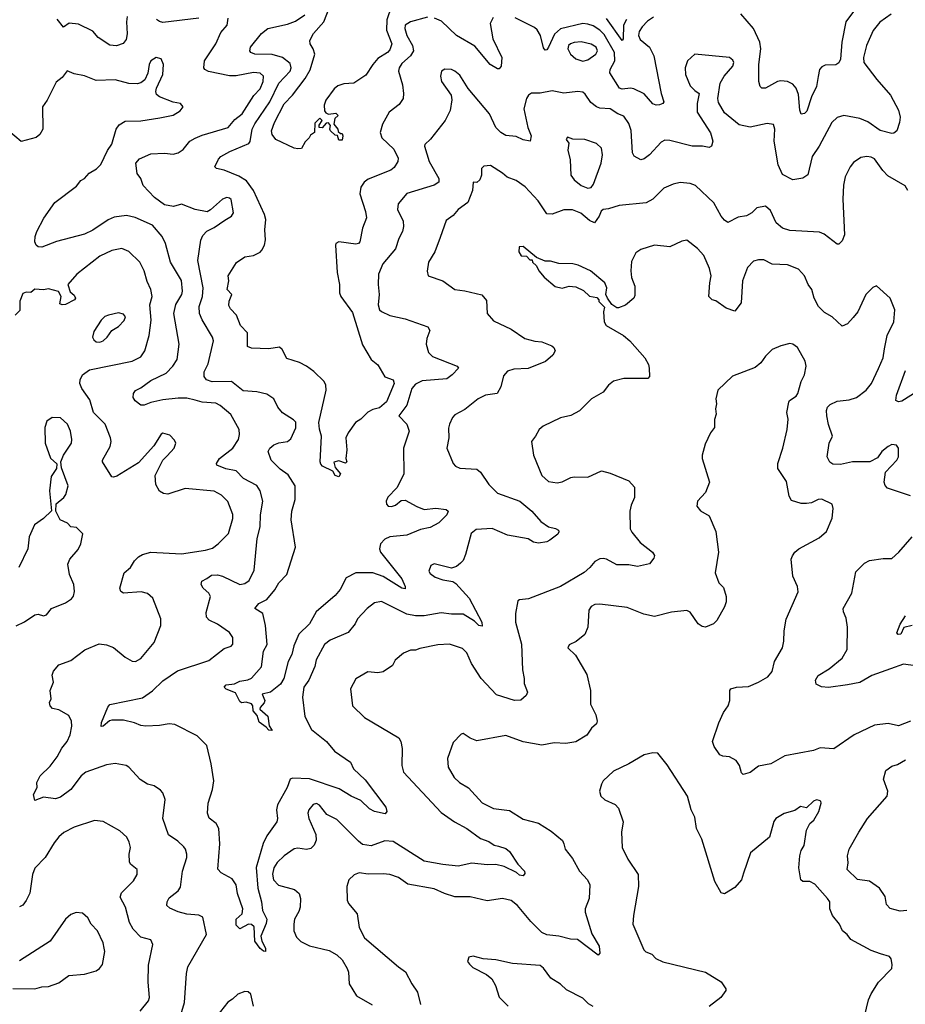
# Model space of a CAD drawing. Extents: x 2133461 to 2293071, y 753526 to 916327.
# Tile 451 of 459: x 2264786 to 2269975, y 889865 to 895637. Entities that reach past the tile are written whole.
import ezdxf

# ---------------------------------------------------------------- set-up
doc = ezdxf.new("R2010")
doc.units = 0

msp = doc.modelspace()

# ---------------------------------------------------------------- linework, layer by layer
at = {"layer": '0CON10XD'}
for points in [[(2266965, 895716.9), (2266938, 895635), (2266936.1, 895575), (2266966.2, 895495), (2266955, 895460), (2266941.4, 895445), (2266885, 895408.6), (2266855.5, 895375), (2266815, 895311.4), (2266744, 895265), (2266685, 895261.6), (2266650.6, 895249.4), (2266628.4, 895231.6), (2266580, 895165), (2266570, 895135), (2266572.3, 895102.3), (2266580, 895090), (2266595, 895083.8), (2266638.3, 895088.3), (2266652.5, 895075), (2266632.3, 895057.7), (2266626.2, 895025), (2266650, 894995), (2266651.7, 894981.7), (2266665, 894970), (2266675, 894970), (2266680, 894955), (2266675, 894930), (2266655, 894930), (2266648.3, 894958.3), (2266635, 894960), (2266607.5, 894985), (2266603.3, 894995), (2266607, 895017), (2266595, 895032.5), (2266580.7, 895029.3), (2266557.7, 895002.3), (2266540, 895005), (2266541.2, 895018.8), (2266557.5, 895045), (2266545, 895060), (2266515, 895030), (2266513.6, 894976.4), (2266490.5, 894959.5), (2266482.5, 894945), (2266459.3, 894920.7), (2266437.5, 894882.5), (2266415, 894880), (2266395, 894884.2), (2266286.2, 894935), (2266265, 894963.3), (2266260.8, 894985), (2266278.9, 895035), (2266335, 895142.9), (2266385.3, 895194.7), (2266458.2, 895291.8), (2266487, 895343), (2266514.7, 895435), (2266506.1, 895466.1), (2266487.1, 895495), (2266485.6, 895515), (2266507.1, 895555), (2266567.2, 895625), (2266603.4, 895715)], [(2267175, 895650.8), (2267075.3, 895624.7), (2267044.4, 895605), (2267042.7, 895585), (2267055, 895544.2), (2267087.7, 895485), (2267093.8, 895455), (2267075, 895425.5), (2267025, 895380.5), (2267008.8, 895355), (2267005.4, 895335), (2267029.1, 895255), (2267035.7, 895205), (2267032, 895175), (2267009.8, 895140.2), (2266950.8, 895095), (2266912.5, 895025), (2266897.8, 894975), (2266907.1, 894945), (2266978.7, 894878.7), (2267003.3, 894825), (2267001.9, 894805), (2266979.2, 894770.8), (2266960.6, 894755), (2266827.5, 894702.5), (2266805, 894684.3), (2266784.5, 894655), (2266779.7, 894615), (2266811.7, 894511.7), (2266817.3, 894475), (2266794.7, 894415), (2266779.4, 894335), (2266771.2, 894325), (2266755, 894320.5), (2266655.5, 894334.5), (2266639.2, 894325), (2266635.6, 894314.4), (2266646.4, 894155), (2266660.5, 894085), (2266660, 894035), (2266667.1, 894015), (2266735, 893920.8), (2266795, 893730), (2266844.4, 893645), (2266885, 893614.2), (2266925, 893544), (2266975, 893526.2), (2266980.6, 893505), (2266935, 893397.5), (2266895, 893362.2), (2266855, 893352.7), (2266825, 893335.6), (2266785, 893296), (2266753.8, 893275), (2266710, 893215), (2266696.7, 893185), (2266702.5, 893115), (2266697.5, 893065), (2266702.5, 893045), (2266695, 893037.5), (2266655, 893050), (2266627.5, 893042.5), (2266635, 893012.5), (2266666, 892975), (2266655, 892958), (2266633.8, 892965), (2266621.2, 892991.2), (2266559.7, 893019.7), (2266551.1, 893031.1), (2266547.3, 893045), (2266553.8, 893195), (2266542.7, 893237.3), (2266539.6, 893275), (2266581.2, 893465), (2266578.8, 893495), (2266570, 893515), (2266510, 893575), (2266466.6, 893606.6), (2266425, 893627.8), (2266350.5, 893650.5), (2266324.1, 893704.1), (2266307.5, 893717.5), (2266245, 893707.8), (2266145, 893711.9), (2266121.4, 893721.4), (2266120.9, 893800.9), (2266080.4, 893845), (2266055.5, 893905), (2266021.3, 893941.3), (2266011.8, 893961.8), (2266012.9, 893987.1), (2266029.2, 894025), (2266002, 894055), (2266011.2, 894105), (2266008, 894135), (2266057, 894213), (2266105, 894245.8), (2266155, 894254.2), (2266195, 894274.5), (2266205, 894285.7), (2266219.6, 894315), (2266225.4, 894345.4), (2266221.8, 894405), (2266228.4, 894465), (2266221.2, 894495), (2266155.2, 894635.2), (2266115, 894692.2), (2266069.6, 894719.6), (2265985, 894754.4), (2265940, 894765), (2265930, 894775), (2265950.6, 894819.4), (2265965.4, 894834.6), (2266018, 894865), (2266129.1, 894910.9), (2266136.4, 894923.6), (2266148.3, 894995), (2266162.8, 895027.2), (2266252.1, 895155), (2266304.8, 895265.2), (2266370.8, 895335), (2266376.2, 895355), (2266370.7, 895380.7), (2266325.6, 895415.6), (2266265, 895431.8), (2266164.7, 895434.7), (2266140, 895445), (2266134.1, 895454.1), (2266138, 895475), (2266202.5, 895555), (2266240.8, 895585), (2266355, 895611.3), (2266401.3, 895628.7), (2266457.1, 895665)], [(2269891.8, 895668.2), (2269825, 895621.5), (2269786.1, 895573.9), (2269747.5, 895485), (2269729.3, 895415), (2269730.9, 895385), (2269806.9, 895286.9), (2269888.6, 895195), (2269935.5, 895105.5), (2269944.2, 895065), (2269940.8, 895035), (2269924.2, 894985.8), (2269908.3, 894971.7), (2269895, 894969.2), (2269826.6, 894986.6), (2269755, 895038.1), (2269708, 895058), (2269615, 895074.3), (2269575, 895062.5), (2269545, 895034), (2269470.7, 894895), (2269429.5, 894835), (2269403.6, 894726.4), (2269375, 894708.1), (2269315, 894698), (2269255, 894730), (2269230.6, 894785), (2269206.1, 894923.9), (2269210.9, 894995), (2269202.1, 895022.1), (2269165, 895028.9), (2269065, 895007.5), (2269000.6, 895020.6), (2268915, 895090), (2268880.5, 895150.5), (2268875.7, 895175), (2268890, 895265), (2268912.9, 895305), (2268964.2, 895365), (2268969.4, 895385), (2268965, 895400), (2268944.3, 895414.3), (2268742.5, 895435), (2268698.6, 895395), (2268685.7, 895355), (2268687.1, 895315), (2268715, 895248.8), (2268740.8, 895220.8), (2268766, 895205), (2268754.4, 895145), (2268754.4, 895095), (2268833.7, 894973.7), (2268846.9, 894925), (2268838.8, 894895), (2268825, 894888), (2268785.7, 894895.7), (2268725, 894895.5), (2268595, 894928.5), (2268565, 894930), (2268545, 894919.4), (2268475, 894844.4), (2268445, 894821.4), (2268425, 894815.8), (2268387, 894837), (2268376.6, 894856.6), (2268367.9, 894987.9), (2268355, 895028.6), (2268325, 895070.9), (2268290, 895085), (2268246, 895115), (2268185, 895119.1), (2268165, 895126.7), (2268132.3, 895152.3), (2268100, 895200), (2268085, 895211.2), (2268055.9, 895215.9), (2267973.7, 895206.3), (2267905, 895219.1), (2267835, 895206.5), (2267784.6, 895205.4), (2267766.2, 895193.8), (2267754.5, 895175), (2267739.2, 895115), (2267762.5, 895005), (2267782.2, 894955), (2267776, 894924), (2267735, 894932.9), (2267695, 894952.2), (2267635, 894958.6), (2267605, 894975.6), (2267575, 895004.4), (2267538.9, 895085), (2267413.5, 895233.5), (2267365, 895310.8), (2267335, 895335.7), (2267315, 895344.2), (2267276.1, 895346.1), (2267256.7, 895335), (2267252, 895305), (2267257.5, 895275), (2267314.2, 895195), (2267317.3, 895167.3), (2267308.6, 895105), (2267279.2, 895045), (2267193.4, 894936.6), (2267160, 894905), (2267157.5, 894895), (2267185.5, 894805), (2267240.8, 894705), (2267242.5, 894685), (2267215, 894666.5), (2267055, 894617.5), (2267003.2, 894556.8), (2267000, 894525), (2267032.7, 894455), (2267034.5, 894425), (2267028.9, 894395), (2267007.7, 894355), (2266987.1, 894292.9), (2266914.4, 894205), (2266888.9, 894145), (2266885.7, 894085), (2266891.4, 894025), (2266885.8, 893965), (2266894, 893935), (2266905.7, 893925.7), (2266955, 893901.9), (2267045, 893882.5), (2267177.3, 893837.3), (2267189.2, 893815), (2267171.4, 893768.6), (2267168.5, 893735), (2267181.1, 893685), (2267205, 893662.9), (2267350, 893605), (2267357.5, 893595), (2267320, 893555), (2267287.8, 893532.2), (2267145, 893519.2), (2267105, 893500.7), (2267084.5, 893475.5), (2267053.6, 893376.4), (2267007.8, 893315), (2267053.3, 893265), (2267067.8, 893225), (2267035.5, 893125), (2267037.3, 892972.7), (2266996.6, 892893.4), (2266942.5, 892837.5), (2266933.6, 892815), (2266935, 892796.7), (2266945, 892784.5), (2266965, 892782.3), (2266988.2, 892791.8), (2267020.9, 892819.1), (2267045, 892820.8), (2267112.6, 892782.6), (2267155, 892766.2), (2267225, 892773.8), (2267285.5, 892765.5), (2267295.7, 892755), (2267288.9, 892735), (2267242, 892688), (2267190.9, 892659.1), (2267135, 892648.2), (2267055, 892615.3), (2266954.2, 892605), (2266925, 892591.2), (2266899.6, 892565), (2266894.7, 892535), (2266900, 892515), (2267025, 892360), (2267045.4, 892315), (2267045, 892301.2), (2267025, 892304.6), (2266915, 892372.9), (2266855, 892393.5), (2266755, 892394.2), (2266698.9, 892365), (2266663.6, 892296.4), (2266635, 892261.2), (2266522.9, 892165), (2266483.3, 892095), (2266422, 892035), (2266392.9, 891967.1), (2266381, 891915), (2266359.7, 891875), (2266333.5, 891775), (2266315, 891741.4), (2266255, 891694.2), (2266207, 891683), (2266222.2, 891645), (2266218.2, 891631.8), (2266194.2, 891605), (2266194, 891595), (2266240, 891555), (2266247.3, 891497.3), (2266265, 891470), (2266245, 891472), (2266230.5, 891490.5), (2266188.9, 891518.9), (2266177.4, 891557.4), (2266154.2, 891585), (2266152, 891615), (2266145, 891626.2), (2266113.3, 891636.7), (2266085, 891632.5), (2266075, 891640), (2266050.6, 891690.6), (2265995, 891713.1), (2265984.4, 891725), (2265995, 891738.1), (2266045.5, 891744.5), (2266075, 891760), (2266122.8, 891767.2), (2266143.5, 891776.5), (2266203.2, 891843.2), (2266215.3, 891934.7), (2266236.9, 891975), (2266226.7, 892085), (2266210, 892155), (2266164.2, 892185), (2266188.1, 892215), (2266235, 892237.7), (2266280.3, 892295), (2266303.6, 892336.4), (2266351.6, 892385), (2266402.8, 892545), (2266376.9, 892705), (2266381.1, 892755), (2266400.9, 892825), (2266399.1, 892905), (2266358.5, 892968.5), (2266311.5, 893001.5), (2266259.2, 893055), (2266242, 893105), (2266252, 893125), (2266275, 893144.2), (2266305, 893157.1), (2266355, 893164.5), (2266375, 893179.4), (2266403.5, 893245), (2266403, 893277)], [(2269676.5, 895693.5), (2269626.9, 895625), (2269603.6, 895505), (2269594.2, 895405), (2269585.7, 895384.3), (2269567.9, 895372.1), (2269505, 895370), (2269485, 895361.2), (2269472.5, 895345), (2269464.6, 895304.6), (2269454.7, 895245), (2269424.1, 895185), (2269398.7, 895101.3), (2269385, 895086.2), (2269365, 895083.3), (2269357.1, 895107.1), (2269348.9, 895198.9), (2269335.4, 895235), (2269315, 895259.1), (2269285, 895273.5), (2269245, 895277.5), (2269225, 895274.4), (2269155, 895235.8), (2269135, 895236), (2269124.3, 895244.3), (2269116.9, 895275), (2269117.3, 895375), (2269128.4, 895465), (2269122.8, 895505), (2269086.1, 895585), (2269010.8, 895670.8)], [(2265415.6, 895655), (2265411.1, 895625), (2265415.4, 895554.6), (2265409.1, 895520.9), (2265392.4, 895497.6), (2265353.4, 895483.4), (2265315, 895487.1), (2265245, 895531.4), (2265215, 895569.4), (2265131.1, 895611.1), (2265076.6, 895616.6), (2265043.7, 895593.6), (2265005, 895639.4)], [(2266403, 893277), (2266390.7, 893290.7), (2266325, 893331.4), (2266297.8, 893365), (2266275.7, 893415), (2266235, 893442.2), (2266175, 893456.2), (2266095, 893460.4), (2266028, 893515), (2265913.5, 893513.5), (2265880.8, 893525), (2265866.7, 893545), (2265867.5, 893572.5), (2265889.8, 893620.2), (2265921.1, 893755), (2265915.6, 893775), (2265855, 893877.1), (2265840, 893915), (2265837.1, 893955), (2265856.8, 894013.2), (2265861.8, 894065), (2265829.7, 894225), (2265847.9, 894345), (2265859.1, 894370.9), (2265882.4, 894397.6), (2265925, 894418.2), (2265988.5, 894461.5), (2266027.5, 894485), (2266038.6, 894505), (2266025, 894582.5), (2266015, 894590.8), (2266000, 894595), (2265973.8, 894585), (2265905, 894521.4), (2265885, 894511.1), (2265815, 894524.5), (2265735, 894555.8), (2265688, 894542), (2265635, 894550.9), (2265576.5, 894595), (2265510, 894665), (2265496, 894705), (2265474.6, 894734.6), (2265467.1, 894795), (2265488, 894822), (2265555, 894851.1), (2265635, 894854.5), (2265685, 894847.8), (2265714.6, 894855.4), (2265743.7, 894876.4), (2265783.5, 894925), (2265815, 894942.5), (2265855, 894960.7), (2266007.1, 895005), (2266047.5, 895052.5), (2266088.8, 895085), (2266158, 895192), (2266195, 895230.8), (2266213.2, 895275), (2266214.4, 895305), (2266195, 895323.1), (2266155, 895327.1), (2266055, 895308.2), (2266015, 895307.1), (2265892.9, 895332.9), (2265870, 895345), (2265864.3, 895355), (2265868.5, 895395), (2265935.7, 895494.3), (2265965, 895560.8), (2266001.4, 895605), (2266008, 895645)], [(2265835.2, 895644.8), (2265625, 895621.2), (2265605, 895625.4), (2265588.1, 895638.1)], [(2267559.5, 895650.5), (2267543.4, 895615), (2267559, 895525), (2267610, 895415), (2267607.8, 895365), (2267595, 895349.2), (2267585, 895349.2), (2267542, 895375), (2267451.7, 895481.7), (2267344.6, 895544.6), (2267257.9, 895627.9), (2267215.9, 895645.9)], [(2267883.6, 895476.4), (2267875, 895460), (2267865, 895458.8), (2267855, 895471.2), (2267837.8, 895545), (2267817.7, 895577.7), (2267801.7, 895591.7), (2267688.5, 895648.5)], [(2268498.5, 895651.5), (2268465, 895628.5), (2268432.5, 895595), (2268415, 895568.1), (2268410.6, 895545), (2268421.6, 895521.6), (2268476, 895475), (2268500.4, 895425), (2268543.4, 895205), (2268560, 895155), (2268554.2, 895145), (2268535, 895136.9), (2268515, 895135.3), (2268495, 895142.9), (2268445, 895202.5), (2268385, 895231.1), (2268365, 895234.7), (2268315, 895228.8), (2268300.6, 895235), (2268244.5, 895325), (2268246.5, 895345), (2268273.5, 895396.5), (2268270.2, 895445), (2268210.5, 895550.5), (2268185, 895575.8), (2268145, 895600), (2268115, 895611.2), (2268085, 895613.6), (2267955, 895583.3), (2267918.7, 895551.3), (2267883.6, 895476.4)], [(2268341.3, 895638.7), (2268323.8, 895605), (2268321.4, 895525), (2268315, 895514.2), (2268225, 895644.7)], [(2268085, 895394.4), (2268115, 895401.5), (2268161.5, 895435), (2268170.4, 895455), (2268162.7, 895475), (2268135, 895492.7), (2268076.4, 895506.4), (2268035, 895503.7), (2268012.2, 895495), (2268002.1, 895485), (2267998.2, 895465), (2268013.1, 895435), (2268045, 895407.1), (2268085, 895394.4)], [(2269750, 894835), (2269715, 894829.4), (2269670.2, 894799.8), (2269651.4, 894775), (2269622.9, 894715), (2269613, 894667), (2269608.6, 894585), (2269618.2, 894375), (2269605, 894340), (2269585, 894321.2), (2269575, 894321.2), (2269498.9, 894378.9), (2269471.7, 894391.7), (2269298.6, 894401.4), (2269255, 894413.9), (2269218.5, 894445), (2269185, 894518.8), (2269155, 894544), (2269105, 894533.3), (2269075, 894503.8), (2269045, 894486.2), (2268995, 894480), (2268935, 894448.8), (2268915, 894460.8), (2268895, 894485.8), (2268853.4, 894563.4), (2268745, 894664.4), (2268715, 894677.5), (2268655, 894683.3), (2268615, 894673.3), (2268560.8, 894649.2), (2268495, 894584.2), (2268456.4, 894563.6), (2268298.3, 894548.3), (2268235, 894527.1), (2268205, 894523.8), (2268193.3, 894515), (2268182, 894485), (2268153.3, 894446.7), (2268125, 894459.2), (2268072.8, 894502.8), (2268025, 894522.2), (2267975, 894521.9), (2267905, 894496.9), (2267875, 894499.2), (2267824, 894574), (2267747.9, 894657.9), (2267695, 894693.3), (2267642.9, 894712.9), (2267615, 894738), (2267545, 894782.5), (2267505, 894778.8), (2267492, 894765), (2267490.8, 894725), (2267482.3, 894697.7), (2267465, 894683.3), (2267443.3, 894685), (2267439.2, 894635), (2267410.8, 894565), (2267355.5, 894524.5), (2267325, 894488), (2267285, 894458.8), (2267249.3, 894359.3), (2267219.2, 894275), (2267181.4, 894215), (2267172.7, 894162.7), (2267178.8, 894135), (2267265, 894106), (2267335.6, 894055.6), (2267395, 894047.8), (2267493.7, 894023.7), (2267521.3, 893991.3), (2267525.6, 893915), (2267562.4, 893872.4), (2267665, 893822.7), (2267745, 893768.9), (2267805, 893751.9), (2267845, 893747.5), (2267904.2, 893724.2), (2267915.8, 893715.8), (2267922.5, 893695), (2267909.3, 893670.7), (2267867.6, 893632.4), (2267765, 893592.7), (2267680.9, 893589.1), (2267645, 893576.9), (2267620.2, 893549.8), (2267605.8, 893485), (2267584.4, 893445.6), (2267515, 893436.4), (2267472.5, 893415), (2267395, 893351.2), (2267335, 893320), (2267322, 893305), (2267304.2, 893265), (2267298.3, 893241.7), (2267300.8, 893185), (2267289.2, 893125), (2267326.2, 893035), (2267339.7, 893019.7), (2267365, 893007.5), (2267465, 893001.4), (2267485, 892984.2), (2267535, 892912), (2267585, 892861.9), (2267715.7, 892815), (2267787.5, 892755), (2267838.8, 892695), (2267885, 892664.2), (2267926.2, 892655), (2267942, 892645), (2267945.7, 892635), (2267938.7, 892621.3), (2267892.5, 892585), (2267874.2, 892575.8), (2267825, 892568.6), (2267796.7, 892575), (2267764.2, 892594.2), (2267645, 892614.4), (2267555, 892653.5), (2267461.1, 892648.9), (2267431.9, 892625), (2267398.3, 892501.7), (2267383.7, 892466.3), (2267369.3, 892450.7), (2267345, 892432), (2267315, 892422.5), (2267215, 892448), (2267195, 892436.7), (2267182.5, 892405), (2267190.3, 892390.3), (2267219.7, 892369.7), (2267265, 892352.9), (2267323.9, 892343.9), (2267341.7, 892331.7), (2267420, 892245), (2267494.4, 892105), (2267495, 892082), (2267476.2, 892085), (2267450.5, 892110.5), (2267385, 892151.2), (2267315, 892151.4), (2267255, 892160.3), (2267155, 892143.1), (2267105, 892141.8), (2267055, 892152.7), (2266905, 892226.7), (2266865, 892217.5), (2266822.5, 892185), (2266765, 892124), (2266752.2, 892095), (2266710.8, 892045), (2266605, 891999.5), (2266572.2, 891975), (2266523.6, 891885), (2266514.7, 891845.3), (2266479.4, 891765), (2266450, 891725), (2266443.6, 891665), (2266457.3, 891552.7), (2266496.5, 891475), (2266583.1, 891405), (2266629.8, 891349.8), (2266724, 891285), (2266742, 891245), (2266810.9, 891180.9), (2266930.7, 891020.7), (2266937.1, 890995), (2266927.9, 890982.1), (2266865, 890995.6), (2266835, 891010), (2266785, 891059.2), (2266727.9, 891085), (2266658.3, 891128.3), (2266485, 891186.4), (2266385, 891190.8), (2266371.2, 891185), (2266353.3, 891135), (2266297.5, 891035), (2266290, 891005), (2266296.9, 890955), (2266293.1, 890935), (2266235, 890852.9), (2266212.1, 890807.9), (2266172.4, 890667.6), (2266181.1, 890545), (2266203.7, 890465), (2266208.9, 890415), (2266233.3, 890365), (2266231.1, 890338.9), (2266198.8, 890265), (2266205.6, 890235), (2266226.2, 890195), (2266225.8, 890174.2), (2266215, 890175.8), (2266195, 890192.7), (2266164.5, 890235), (2266159.7, 890319.7), (2266145, 890332.5), (2266125.8, 890334.2), (2266075, 890307.5), (2266055, 890328), (2266055, 890364.2), (2266090, 890395), (2266093.5, 890425), (2266061.5, 890515), (2266054, 890565), (2266030.7, 890600.7), (2265966, 890636), (2265947.5, 890657.5), (2265958.6, 890805), (2265952.1, 890895), (2265937.8, 890925), (2265896.6, 890956.6), (2265885.7, 890985), (2265890, 891045), (2265915.3, 891124.7), (2265923.6, 891175), (2265908, 891275), (2265882.1, 891382.1), (2265825, 891438.1), (2265695.4, 891505.4), (2265661.3, 891508.7), (2265605, 891498.6), (2265525, 891495.6), (2265495, 891500), (2265458.8, 891515), (2265395, 891530.9), (2265325, 891530.5), (2265312.3, 891527.7), (2265275, 891496.2), (2265263.6, 891493.6), (2265265, 891516.2), (2265303.1, 891606.9), (2265315, 891622.2), (2265505, 891662.5), (2265565, 891702.7), (2265625, 891760.9), (2265710.2, 891819.8), (2265895, 891881.1), (2265985, 891950), (2266025, 891963.8), (2266033.9, 891976.1), (2266035.8, 892015), (2266015.7, 892045), (2265945, 892093.2), (2265896.9, 892116.9), (2265880, 892135), (2265879.1, 892160.9), (2265903.5, 892255), (2265894.4, 892275), (2265860.8, 892305), (2265849.2, 892325), (2265854.1, 892345.9), (2265881.7, 892361.7), (2265909.7, 892380.3), (2265945, 892383.5), (2265975, 892375.5), (2266075, 892325.8), (2266105, 892331.9), (2266129.8, 892350.2), (2266160.3, 892409.7), (2266177.8, 892595), (2266194.7, 892664.7), (2266196.7, 892735), (2266210, 892815), (2266194.6, 892875), (2266175, 892905.5), (2266097.1, 892947.1), (2266055, 892992), (2265994.4, 893004.4), (2265940.8, 893025), (2265938.6, 893035), (2265956.3, 893063.7), (2266035, 893125.6), (2266068.2, 893175), (2266074.5, 893205), (2266071.1, 893235), (2266023, 893323), (2265960.8, 893375), (2265935, 893388.9), (2265855, 893393.9), (2265813.8, 893406.2), (2265765, 893417.5), (2265715, 893418.7), (2265625, 893408.5), (2265555, 893392.5), (2265515, 893376.7), (2265495, 893376.7), (2265463, 893403), (2265451.2, 893421.2), (2265452.9, 893445), (2265465, 893463.8), (2265495, 893478.1), (2265555, 893521.2), (2265645, 893564.6), (2265682.9, 893605), (2265709.1, 893645), (2265720, 893735), (2265689.2, 893915), (2265701.9, 893968.1), (2265735.5, 894025), (2265740, 894045), (2265735, 894107.5), (2265670, 894215), (2265641.1, 894325), (2265620.6, 894365), (2265565, 894432.5), (2265462.9, 894477.1), (2265412, 894488), (2265340.2, 894479.8), (2265305, 894463.6), (2265215, 894402.1), (2265165, 894378.6), (2265002.5, 894337.5), (2264915, 894304), (2264895, 894306), (2264882, 894315), (2264875.8, 894335), (2264877.1, 894365), (2264885.8, 894395), (2264926.7, 894473.3), (2264991.9, 894565), (2265118.6, 894661.4), (2265145, 894694), (2265165, 894705.8), (2265193.3, 894736.7), (2265236.6, 894763.4), (2265261.2, 894788.8), (2265299.7, 894870.3), (2265325, 894908), (2265351.1, 894995), (2265368.8, 895021.2), (2265405, 895042.2), (2265495, 895043.1), (2265608.1, 895061.9), (2265685, 895078), (2265726.8, 895103.2), (2265743.3, 895125), (2265727.5, 895145), (2265685, 895154.2), (2265605, 895184.2), (2265588.6, 895198.6), (2265584.3, 895215), (2265588.6, 895235), (2265624.2, 895315), (2265628, 895375), (2265615, 895406.7), (2265586.1, 895416.1), (2265554.2, 895395), (2265544.3, 895375), (2265537.3, 895322.7), (2265520, 895285), (2265495, 895266), (2265475, 895260.8), (2265425, 895263.3), (2265345, 895284.4), (2265235, 895280.5), (2265165, 895307.8), (2265105, 895319.2), (2265065, 895336.2), (2265035, 895297.1), (2264998.9, 895271.1), (2264946.4, 895165), (2264919.2, 895125), (2264922.5, 894995), (2264905, 894962.9), (2264883.2, 894946.8), (2264795, 894922.9), (2264721.2, 894985)], [(2268115, 894649.2), (2268135, 894653.8), (2268147.9, 894672.1), (2268193.3, 894795), (2268201.4, 894845), (2268194.2, 894884.2), (2268165, 894910.8), (2268097.5, 894935), (2268026.7, 894936.7), (2267995, 894947.5), (2267987.5, 894935), (2268003.3, 894913.3), (2267998.3, 894871.7), (2268010.8, 894815), (2268015.5, 894725), (2268035, 894698.9), (2268075, 894665.7), (2268115, 894649.2)], [(2269990, 894635), (2269973, 894663), (2269871.7, 894721.7), (2269842.4, 894752.4), (2269795, 894821.1), (2269775, 894831.5), (2269750, 894835)], [(2270005, 892845.6), (2269870.5, 892890.5), (2269856.1, 892906.1), (2269851.2, 892925), (2269858.8, 892985), (2269925, 893053.8), (2269934.3, 893075), (2269933.8, 893125), (2269923.6, 893143.6), (2269895, 893145.8), (2269875, 893135.8), (2269838, 893105), (2269811.7, 893068.3), (2269765.9, 893044.1), (2269665, 893045.7), (2269595, 893030), (2269550.5, 893030.5), (2269532.7, 893042.7), (2269516.7, 893075), (2269528.8, 893155), (2269548.6, 893195), (2269524.6, 893264.6), (2269514.6, 893314.6), (2269513.1, 893345), (2269519.2, 893365), (2269535, 893380.6), (2269575, 893400), (2269645, 893408.5), (2269688, 893422), (2269745.6, 893465), (2269776.5, 893505), (2269817.2, 893592.8), (2269844.6, 893655.4), (2269853.4, 893706.6), (2269867.5, 893785), (2269908, 893865), (2269912.5, 893935), (2269886, 894005), (2269806.4, 894076.4), (2269785, 894066.7), (2269744.2, 894025.8), (2269695.8, 893925), (2269668.3, 893891.7), (2269635, 893853.8), (2269605, 893840), (2269546, 893895), (2269500.9, 893920.9), (2269465.7, 893955), (2269440, 894005), (2269426.9, 894055), (2269405.8, 894085), (2269383.8, 894135), (2269348.8, 894175), (2269285, 894198.9), (2269195, 894204.5), (2269145, 894228.1), (2269115, 894229.4), (2269085, 894220.8), (2269049.4, 894185), (2269020, 894105), (2269012.7, 893977.3), (2268975, 893927.5), (2268925, 893946), (2268865, 893988.8), (2268842.5, 893995), (2268823.8, 894015), (2268828.6, 894095), (2268838.1, 894135), (2268828.3, 894178.3), (2268794.3, 894255), (2268758, 894295), (2268695, 894344.2), (2268665, 894339.2), (2268595, 894305.7), (2268505, 894315.8), (2268425, 894289.2), (2268395, 894270), (2268371.4, 894218.6), (2268366.7, 894165), (2268370.6, 894125), (2268389.2, 894075), (2268390.5, 894019.5), (2268383.3, 894005), (2268335.8, 893964.2), (2268295, 893947.5), (2268285, 893947.5), (2268255, 893967.5), (2268230, 894005), (2268220, 894025), (2268226.7, 894065), (2268213.8, 894095), (2268130, 894165), (2268057.7, 894197.7), (2268025.9, 894205.9), (2267945, 894208), (2267895, 894222), (2267865, 894221.2), (2267813, 894243), (2267735, 894306.7), (2267712.5, 894305), (2267710, 894275), (2267725, 894252.5), (2267755, 894250), (2267775, 894230), (2267788.3, 894228.3), (2267790, 894215), (2267813, 894193), (2267827.5, 894165), (2267858.3, 894128.3), (2267923.3, 894073.3), (2267965, 894062.5), (2268006.1, 894073.9), (2268045, 894071.2), (2268089.2, 894049.2), (2268125, 894016.7), (2268168.3, 894008.3), (2268180, 893995), (2268180, 893985), (2268211.7, 893951.7), (2268206.7, 893925), (2268210, 893865), (2268222.5, 893845), (2268323.3, 893785), (2268360, 893755), (2268449.2, 893655), (2268470.8, 893615), (2268474, 893595), (2268476.2, 893545), (2268466.1, 893533.9), (2268325, 893532.5), (2268265, 893518), (2268235, 893493.8), (2268205, 893454.2), (2268136, 893415), (2268065, 893344.3), (2268015, 893317.5), (2267955, 893302.5), (2267853.3, 893255), (2267830, 893235), (2267808, 893195), (2267783.8, 893165), (2267795.8, 893085), (2267845.7, 892965), (2267885, 892930.6), (2267935, 892921.8), (2267965, 892927.9), (2268015, 892953.6), (2268035, 892957.5), (2268115, 892954.3), (2268195, 892992), (2268245, 892979.4), (2268354.2, 892934.2), (2268387.3, 892897.3), (2268387.5, 892835), (2268368.3, 892791.7), (2268360.8, 892755), (2268363.1, 892653.1), (2268372, 892632), (2268422, 892572), (2268493.3, 892515), (2268506.2, 892495), (2268500.7, 892479.3), (2268475, 892447.5), (2268405, 892430.8), (2268355, 892441.4), (2268285, 892441.4), (2268225, 892474.3), (2268205, 892479.2), (2268185, 892476), (2268155, 892460.8), (2268126.5, 892425), (2268093.3, 892396.7), (2267955, 892314.4), (2267767.3, 892242.7), (2267715, 892236.7), (2267705, 892230), (2267690.8, 892155), (2267691.1, 892105), (2267726.4, 891976.4), (2267731.1, 891825), (2267741.4, 891775), (2267740.8, 891745), (2267762, 891695), (2267753.8, 891675), (2267721.7, 891648.3), (2267684.1, 891645.9), (2267578.9, 891678.9), (2267489.5, 891775), (2267432.6, 891862.6), (2267405.3, 891925.3), (2267380.3, 891950.3), (2267305, 891975.7), (2267235, 891973.1), (2267129.5, 891950.5), (2267105, 891940.6), (2267075, 891940), (2267035, 891924.2), (2266985, 891883.3), (2266969.7, 891850.3), (2266915, 891814.3), (2266885, 891808.1), (2266826.7, 891813.3), (2266755, 891772), (2266724, 891715), (2266736, 891615), (2266805.7, 891545.7), (2267007.4, 891427.4), (2267019.4, 891405), (2267026.4, 891365), (2267024.5, 891264.5), (2267034.2, 891225), (2267255, 890989.4), (2267334.1, 890934.1), (2267405.7, 890895.7), (2267485, 890836.7), (2267535, 890818.6), (2267565, 890798.8), (2267591.9, 890791.9), (2267635, 890778.6), (2267655, 890760), (2267705, 890685.8), (2267744.3, 890645), (2267745, 890632.5), (2267735, 890618), (2267715, 890622.5), (2267697.7, 890637.7), (2267625, 890673.2), (2267575, 890685.3), (2267525, 890683.2), (2267435, 890693.3), (2267355, 890675.4), (2267264.7, 890684.7), (2267155, 890704.5), (2266975, 890820), (2266925, 890822.5), (2266845, 890793.2), (2266795, 890802.1), (2266770.4, 890820.4), (2266645, 890948.1), (2266585, 890977.1), (2266542.2, 891032.2), (2266525, 891041.9), (2266505, 891035.7), (2266480.5, 891005), (2266474.6, 890985), (2266480, 890955), (2266520.9, 890860.9), (2266522.6, 890827.4), (2266512, 890798), (2266490.9, 890779.1), (2266467, 890773), (2266415, 890780), (2266395, 890777.1), (2266335, 890736.2), (2266294.4, 890695.6), (2266275.3, 890665), (2266267.3, 890627.3), (2266273.9, 890595), (2266302.6, 890562.6), (2266397.1, 890537.1), (2266423.7, 890513.7), (2266430.4, 890485), (2266429.2, 890435), (2266421.2, 890408.8), (2266395.4, 890365), (2266391.5, 890335), (2266391.8, 890295), (2266408.8, 890258.8), (2266434, 890234), (2266485, 890207.1), (2266599.5, 890179.5), (2266645, 890154.4), (2266675.6, 890125), (2266705.6, 890075), (2266713.3, 890053.3), (2266716.7, 889985), (2266760, 889915), (2266851.1, 889861.1)], [(2264906.2, 891205), (2264965, 891260.8), (2265005.5, 891315), (2265032.8, 891367.2), (2265065, 891406), (2265081.5, 891445), (2265090.9, 891495), (2265090.5, 891525), (2265075, 891557.5), (2265015, 891591.2), (2264979.3, 891599.3), (2264963.8, 891615), (2264961.2, 891635), (2264970, 891655), (2264964.4, 891705), (2264983.6, 891753.6), (2264976.2, 891795), (2264985, 891817.5), (2265015.9, 891854.1), (2265085, 891880.6), (2265167.9, 891942.1), (2265252.3, 891977.7), (2265295, 891972), (2265335, 891956.7), (2265405, 891900), (2265445, 891875.8), (2265465, 891874.3), (2265495, 891892.5), (2265574.2, 891985), (2265613.1, 892085), (2265612.9, 892125), (2265567.1, 892245), (2265535, 892273.1), (2265497, 892283), (2265395, 892275.8), (2265378.8, 892285), (2265372.5, 892305), (2265398, 892395), (2265435, 892426.2), (2265458.6, 892465), (2265481.9, 892488.1), (2265505, 892500.9), (2265555, 892514.5), (2265735, 892506.5), (2265875, 892527.5), (2265915, 892539.5), (2265949.2, 892565), (2266009.2, 892625), (2266035, 892712.5), (2266035.4, 892735.4), (2266005, 892812), (2265969.1, 892849.1), (2265925, 892873.5), (2265755, 892888.6), (2265655, 892856), (2265629.5, 892859.5), (2265605, 892873.3), (2265583, 892913), (2265580.8, 892965), (2265624.5, 893055.5), (2265649.2, 893080.8), (2265691.2, 893125), (2265700, 893155), (2265692.3, 893172.3), (2265665, 893201.2), (2265625, 893213.8), (2265615, 893206.7), (2265571.7, 893138.3), (2265481.5, 893038.5), (2265355, 892960), (2265335, 892954.2), (2265325, 892957.5), (2265271.9, 893045), (2265271.9, 893055), (2265315.4, 893134.6), (2265322.7, 893165), (2265319.1, 893185), (2265286.5, 893266.5), (2265218.5, 893335), (2265197.9, 893407.9), (2265149.5, 893475), (2265137.8, 893505), (2265140.5, 893525), (2265155, 893554.2), (2265195, 893584.5), (2265444.5, 893635.5), (2265495, 893660), (2265520, 893695), (2265545.3, 893784.7), (2265556.7, 893875), (2265547.8, 893965), (2265561.8, 894015), (2265554.7, 894054.7), (2265533, 894103), (2265515.3, 894165.3), (2265489.4, 894215), (2265425, 894278.1), (2265385.5, 894295.5), (2265325, 894284.4), (2265255, 894249.6), (2265120, 894145), (2265067.5, 894085), (2265081.7, 894041.7), (2265105, 894022.5), (2265112.5, 894005), (2265107.5, 893995), (2265055, 893968), (2265034.5, 893964.5), (2265021.7, 893971.7), (2265030, 894015), (2265013.6, 894043.6), (2264955, 894058.8), (2264925, 894052.5), (2264875, 894056.7), (2264851.7, 894038.3), (2264825, 894040), (2264805, 894032.5), (2264786.4, 893986.4), (2264787, 893933), (2264760, 893905)], [(2265255, 893746.7), (2265275, 893753.5), (2265299.4, 893775), (2265325.6, 893814.4), (2265365, 893838.1), (2265397.4, 893872.6), (2265405.4, 893895), (2265395, 893911.1), (2265365, 893918), (2265306.7, 893905), (2265284, 893896), (2265264, 893875), (2265221.1, 893808.9), (2265213.1, 893775), (2265219.7, 893759.7), (2265235, 893748.1), (2265255, 893746.7)], [(2269268.2, 891321.8), (2269186.7, 891275), (2269115, 891261.2), (2269065, 891222.9), (2269025, 891212), (2269015, 891222.5), (2269004.2, 891264.2), (2268984.2, 891294.2), (2268945, 891316.2), (2268905, 891320), (2268888.3, 891328.3), (2268855, 891376.7), (2268845.8, 891405), (2268881.4, 891515), (2268910, 891575), (2268937.5, 891615), (2268945.8, 891645), (2268946.4, 891703.6), (2268953.3, 891715), (2268985, 891724), (2269055, 891728.1), (2269115, 891752.5), (2269170, 891785), (2269194.3, 891815.7), (2269208.1, 891875), (2269254.2, 891955), (2269263.9, 891993.9), (2269264.2, 892055), (2269276.6, 892123.4), (2269347.3, 892282.7), (2269344, 892315), (2269316, 892375), (2269306.7, 892475), (2269313, 892493), (2269326.7, 892515), (2269350, 892535), (2269469.7, 892600.3), (2269512.7, 892637.3), (2269545.8, 892715), (2269551.7, 892771.7), (2269546, 892796), (2269485, 892826), (2269465, 892824), (2269425, 892804.4), (2269395, 892800.5), (2269365, 892800.9), (2269308.6, 892818.6), (2269293.9, 892843.9), (2269278.8, 892928.8), (2269228.1, 893005), (2269228.5, 893035), (2269257.8, 893125), (2269281.9, 893235), (2269288.1, 893295), (2269280, 893335), (2269291.9, 893395), (2269295.8, 893405), (2269335, 893430.8), (2269344.3, 893445), (2269364.5, 893515.5), (2269384, 893555), (2269392.9, 893605), (2269387.1, 893635), (2269343.8, 893715), (2269315, 893733.8), (2269297.7, 893737.7), (2269245, 893725.8), (2269195, 893704), (2269156.2, 893665), (2269128.8, 893625), (2269095, 893598), (2268963, 893547), (2268876.7, 893465), (2268863.8, 893415), (2268868.8, 893385), (2268863.3, 893355), (2268866.2, 893325), (2268856.4, 893293.6), (2268856.1, 893246.1), (2268833.3, 893215), (2268802.3, 893147.7), (2268783.8, 893085), (2268783.8, 893065), (2268827.1, 892925), (2268804.1, 892865.9), (2268756.7, 892815), (2268752.5, 892785), (2268775, 892757.5), (2268825, 892727.5), (2268865, 892637.5), (2268880.8, 892515), (2268860, 892395), (2268881.2, 892335), (2268908.6, 892308.6), (2268926, 892255), (2268925.8, 892225), (2268915.6, 892194.4), (2268870, 892115), (2268850, 892095), (2268805, 892075.7), (2268785, 892079.2), (2268761.2, 892095), (2268715, 892163.3), (2268695, 892174), (2268605, 892164.4), (2268505, 892138.8), (2268442.8, 892152.8), (2268345, 892190.9), (2268185, 892211.4), (2268155, 892209.2), (2268135, 892196.2), (2268120.8, 892175), (2268115.6, 892075), (2268097.4, 892032.6), (2268047.3, 891992.7), (2268005, 891972.5), (2267997.5, 891955), (2268041.7, 891911.7), (2268109.1, 891799.1), (2268130.8, 891705), (2268131.2, 891625), (2268162.5, 891562.5), (2268170, 891525), (2268165, 891510), (2268136.9, 891483.1), (2268108, 891442), (2268045, 891404.5), (2267985, 891393.5), (2267917.8, 891397.8), (2267845, 891383.8), (2267735, 891403.6), (2267635, 891441.4), (2267465, 891410), (2267425, 891426), (2267385, 891453.3), (2267372.3, 891447.7), (2267325, 891398.8), (2267292.9, 891305), (2267296.9, 891255), (2267332.2, 891195), (2267362.9, 891165), (2267415, 891133.3), (2267495, 891046.9), (2267562.2, 891012.2), (2267655, 891000.6), (2267735, 890950), (2267826, 890926), (2267900.5, 890880.5), (2267965.5, 890825.5), (2267973.8, 890806.2), (2267982, 890775), (2268025, 890720), (2268065, 890645.8), (2268112.9, 890595), (2268127.1, 890565), (2268123.1, 890485), (2268099.5, 890425), (2268099.2, 890405), (2268138.1, 890278.1), (2268181.1, 890205), (2268185.5, 890164.5), (2268176.1, 890153.9), (2268055, 890244), (2268013.6, 890246.4), (2267945, 890264.5), (2267875, 890272.5), (2267845.7, 890285), (2267780.4, 890350.4), (2267702.9, 890445), (2267665, 890473.1), (2267615, 890485.6), (2267525, 890472.2), (2267425, 890494.4), (2267335, 890495.6), (2267275.4, 890515.4), (2267215, 890542.2), (2267059.5, 890569.5), (2267005, 890608.1), (2266955, 890625.7), (2266915, 890630.8), (2266827.7, 890627.7), (2266775, 890635.8), (2266746, 890624), (2266713.8, 890595), (2266702.5, 890555), (2266704, 890475), (2266712, 890455), (2266763.8, 890395), (2266774.2, 890315), (2266805.8, 890255), (2267005, 890084), (2267047.1, 890055), (2267082.9, 889985), (2267116.8, 889936.8), (2267135, 889863.3)], [(2270043.7, 893456.4), (2269955, 893400.6), (2269935, 893396), (2269920, 893405), (2269923.5, 893435), (2269975, 893580.8)], [(2264765, 892083.3), (2264815, 892108), (2264875, 892148.6), (2264895, 892152.5), (2264925, 892142.9), (2264942.7, 892147.3), (2264973.3, 892185), (2265055, 892219.2), (2265088.8, 892241.2), (2265102.3, 892257.7), (2265107.5, 892285), (2265104.2, 892325), (2265077.5, 892385), (2265067.5, 892445), (2265080, 892475), (2265129.1, 892530.9), (2265143.6, 892563.6), (2265157, 892623), (2265119.7, 892659.7), (2265085, 892663.3), (2265065.5, 892685.5), (2265024.2, 892704.2), (2264997.5, 892755), (2265000.8, 892799.2), (2265044, 892835), (2265056.9, 892853.1), (2265070, 892905), (2265030.7, 893010.7), (2265027.5, 893045), (2265042.5, 893085), (2265090, 893155), (2265092.5, 893175), (2265084.4, 893225), (2265066.7, 893265), (2265025, 893302), (2264975.9, 893304.1), (2264945.9, 893284.1), (2264934.2, 893245.8), (2264935.8, 893155), (2264966.4, 893066.4), (2265003, 893033), (2265002.5, 893005), (2264970.7, 892959.3), (2264960, 892875), (2264971.7, 892758.3), (2264925, 892713.3), (2264873.8, 892675), (2264842.5, 892605), (2264834.5, 892535.5), (2264781.2, 892425)], [(2270035, 891850), (2269965, 891858.2), (2269888.8, 891831.2), (2269778.1, 891791.9), (2269707.8, 891752.2), (2269635, 891738.5), (2269525, 891722.5), (2269484.2, 891725.8), (2269451.7, 891741.7), (2269448.8, 891765), (2269465, 891791.9), (2269529.1, 891830.9), (2269605, 891894.4), (2269634.4, 891945), (2269636.9, 892075), (2269629.1, 892129.1), (2269612, 892165), (2269610, 892185), (2269661.9, 892275), (2269685, 892400), (2269735, 892450), (2269765, 892467.5), (2269845, 892478.6), (2269895, 892478), (2269935.8, 892515), (2270014.2, 892605)], [(2270015, 892084.6), (2269966.7, 892073.3), (2269947.5, 892035), (2269933.4, 892033.4), (2269925, 892042.5), (2269945, 892092.5), (2269975, 892142.5)], [(2270005, 891524), (2269935, 891497.5), (2269875, 891511.9), (2269795, 891501.4), (2269675.6, 891444.4), (2269555, 891362.9), (2269475, 891367.5), (2269436.4, 891353.6), (2269268.2, 891321.8)], [(2269735, 889794), (2269759.3, 889890.7), (2269775, 889925.8), (2269817.5, 889995), (2269896.2, 890075), (2269898.3, 890098.3), (2269891.7, 890131.7), (2269882.5, 890145), (2269829.5, 890160.5), (2269775, 890180), (2269655.6, 890245.6), (2269634.5, 890274.5), (2269605.8, 890295), (2269589.2, 890335), (2269548.6, 890385), (2269533.3, 890425), (2269532, 890465), (2269518, 890485), (2269445, 890570), (2269415, 890585.8), (2269375, 890584), (2269362.5, 890595), (2269351.4, 890665), (2269355.9, 890735.9), (2269365, 890766.7), (2269382, 890795), (2269396.7, 890885), (2269415.9, 890924.1), (2269438.8, 890945), (2269468.8, 890995), (2269482.5, 891045), (2269480, 891055), (2269470.7, 891060.7), (2269455, 891063.3), (2269437.5, 891055), (2269395, 891017.5), (2269360, 891025), (2269328.1, 891001.9), (2269265, 890983.3), (2269215.8, 890954.2), (2269204.2, 890935.8), (2269178.8, 890845), (2269067.3, 890752.7), (2269025.8, 890634.2), (2269015.7, 890594.3), (2268975, 890550), (2268915, 890512.5), (2268895, 890517.5), (2268858.8, 890585), (2268783.4, 890833.4), (2268751.9, 890895), (2268741.7, 890961.7), (2268720.8, 891005), (2268698, 891085), (2268578.8, 891268.8), (2268525, 891337.5), (2268495, 891340), (2268445, 891326.7), (2268355, 891273.8), (2268265, 891231.2), (2268203.8, 891175), (2268193.8, 891155), (2268183.8, 891115), (2268190, 891085), (2268214.3, 891064.3), (2268275, 891036), (2268294.2, 891015), (2268320.8, 890935), (2268311.9, 890875), (2268316, 890785), (2268350, 890715), (2268409.4, 890625), (2268411.8, 890555), (2268382, 890385), (2268378.8, 890335), (2268442.9, 890185), (2268455, 890172.9), (2268489.5, 890159.5), (2268513.1, 890133.1), (2268555, 890114.4), (2268805, 890053.3), (2268895, 889997.5), (2268922.5, 889955), (2268922.5, 889945), (2268893.3, 889905), (2268825, 889852.5)], [(2265718.8, 889765), (2265751.6, 889875), (2265763.1, 890045), (2265771.5, 890085), (2265881.5, 890275), (2265858.8, 890375), (2265835, 890387.8), (2265765, 890392.9), (2265715, 890406.2), (2265665, 890428.6), (2265647.5, 890445), (2265649.2, 890465), (2265661.3, 890488.7), (2265715, 890530.8), (2265727.8, 890552.2), (2265740.9, 890645), (2265765.7, 890725), (2265765.7, 890745), (2265757.1, 890775), (2265747.2, 890787.2), (2265711.7, 890821.7), (2265658.8, 890858.8), (2265624.4, 890955), (2265638.1, 891065), (2265624.5, 891104.5), (2265610.7, 891120.7), (2265573.3, 891145), (2265535, 891155.6), (2265492.9, 891182.9), (2265426, 891255), (2265410, 891265), (2265345, 891277.5), (2265295, 891268.2), (2265173.3, 891226.7), (2265146.9, 891205), (2265085.7, 891125), (2265025, 891080), (2264995, 891068.8), (2264925, 891079.2), (2264875, 891060), (2264866.9, 891095), (2264888.8, 891135), (2264886.7, 891165), (2264906.2, 891205)], [(2269983.3, 890415), (2269945, 890411.8), (2269885, 890427.5), (2269865, 890450), (2269857.6, 890497.6), (2269823.1, 890545), (2269765, 890586.7), (2269695, 890596), (2269633.3, 890655), (2269640, 890695), (2269636.2, 890735), (2269645.8, 890775), (2269701.8, 890875), (2269753.2, 890955), (2269867.5, 891085), (2269871.9, 891115), (2269847.1, 891185), (2269860, 891235), (2269895, 891260.8), (2269928.9, 891271.1), (2269975, 891298)], [(2265491.2, 889825), (2265540.8, 889885), (2265547.5, 889905), (2265538.9, 889995), (2265540.9, 890095), (2265565.9, 890215.9), (2265555, 890242), (2265495, 890258.1), (2265451.2, 890305), (2265430, 890345), (2265405.4, 890435.4), (2265375, 890492.5), (2265382, 890518), (2265452, 890588), (2265474.3, 890625), (2265474, 890655), (2265435.6, 890685.6), (2265429.7, 890699.7), (2265427.1, 890745), (2265435.7, 890785), (2265427.5, 890815), (2265414.1, 890844.1), (2265372.3, 890882.3), (2265275.8, 890935.8), (2265225, 890942.9), (2265105, 890903.1), (2265045, 890873.1), (2265015, 890847.1), (2264988.5, 890811.5), (2264935, 890726.2), (2264875, 890663.3), (2264861.9, 890625), (2264845, 890516.7), (2264825, 890473.3), (2264805, 890446.7), (2264785, 890436.7)], [(2264745, 889957.5), (2264875, 889955.8), (2264915, 889967.1), (2264955, 889969.2), (2265015, 889990), (2265075, 890034), (2265165, 890041.9), (2265235, 890060.8), (2265254.4, 890075.6), (2265270.9, 890099.1), (2265284.3, 890175), (2265281.9, 890195), (2265275.5, 890225.5), (2265242.5, 890295), (2265205, 890334), (2265185, 890371.2), (2265155, 890400), (2265117.7, 890402.3), (2265085, 890392), (2265055, 890363.8), (2264964.3, 890235.7), (2264785, 890120)], [(2268145, 889852.2), (2268118.3, 889868.3), (2268085, 889900.8), (2267990.3, 889950.3), (2267955, 889983.8), (2267897.7, 890017.7), (2267855, 890076.2), (2267835, 890092), (2267674.1, 890104.1), (2267575, 890126.2), (2267500.7, 890130.7), (2267443, 890147), (2267418.3, 890141.7), (2267410, 890115), (2267420.7, 890100.7), (2267441.7, 890081.7), (2267520.7, 890040.7), (2267552.5, 890015), (2267573.8, 889975), (2267595, 889907.5), (2267647.5, 889855)], [(2266155.6, 889855), (2266140, 889925), (2266125, 889938), (2266105, 889940.8), (2266063.3, 889925), (2266033.8, 889895), (2266005, 889878), (2265941.2, 889795)]]:
    msp.add_lwpolyline(points, dxfattribs=at)

doc.saveas('drawing.dxf')
